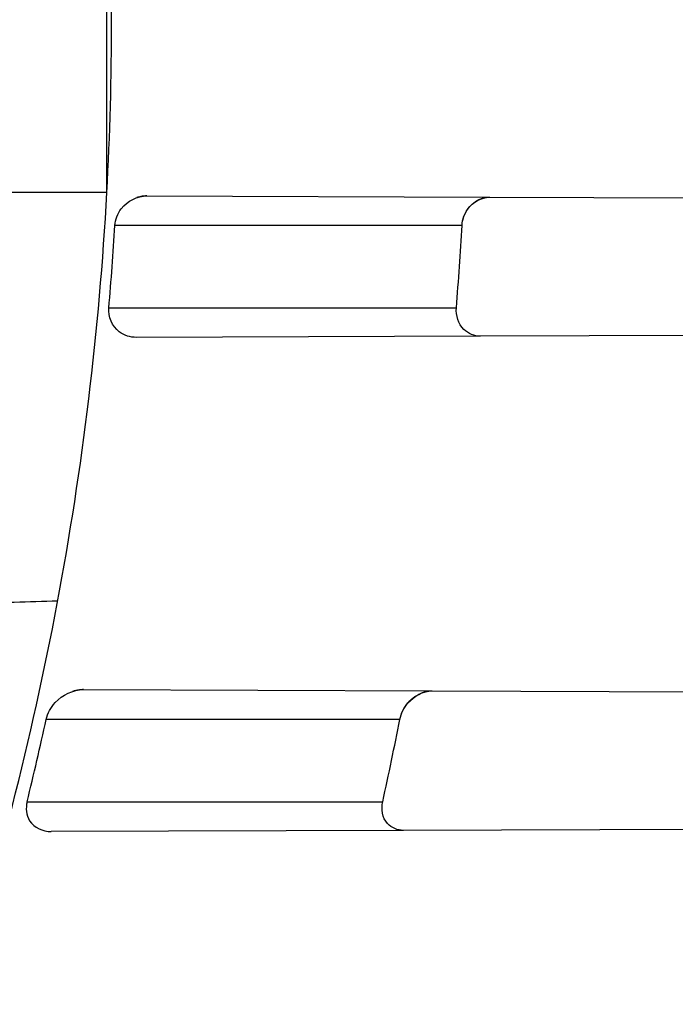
# Model space of a CAD drawing. Header units: millimetres. Extents: x 0 to 297, y 0 to 210.
# Tile 88 of 455: x 146.1117 to 146.1674, y 93.1149 to 93.1987. Entities that reach past the tile are written whole.
import ezdxf

# ---------------------------------------------------------------- set-up
doc = ezdxf.new("R2010")
doc.units = ezdxf.units.MM
doc.header["$LTSCALE"] = 16.335
doc.layers.get('0').update_dxf_attribs({"linetype": 'CONTINUOUS'})
for name, color, linetype in [('01_GLOBAL', 7, 'CONTINUOUS'), ('INTFCLR_1', 7, 'CONTINUOUS'), ('INTFCLR_144815', 7, 'CONTINUOUS')]:
    doc.layers.add(name, color=color, linetype=linetype)

msp = doc.modelspace()

# ---------------------------------------------------------------- linework, layer by layer
at = {"color": 7, "linetype": 'Continuous'}
msp.add_circle((146.8548034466, 92.13446435), 2.66, dxfattribs=at)
at = {"color": 9, "linetype": 'Continuous'}
msp.add_arc((146.8548034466, 92.13446435), 2.6259090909, 92.9674534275, 177.0325465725, dxfattribs=at)
at = {"layer": '01_GLOBAL', "color": 7, "linetype": 'Continuous'}
msp.add_circle((146.8548034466, 92.13446435), 2.695, dxfattribs=at)
at = {"layer": 'INTFCLR_1', "color": 9, "linetype": 'Continuous'}
for p, q in [((146.119119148, 93.18397084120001), (146.119119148, 93.2133492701)), ((146.119119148, 93.18397084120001), (146.1056077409, 93.18397084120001)), ((146.1225235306, 93.1836724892), (146.1516667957, 93.18357075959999)), ((146.1493073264, 93.18116005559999), (146.1198074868, 93.18116005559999)), ((146.1192804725, 93.1741600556), (146.1488307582, 93.1741600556)), ((146.1508700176, 93.1717465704), (146.1216292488, 93.1716445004)), ((146.117133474, 93.1416913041), (146.1467743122, 93.1415878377)), ((146.1440239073, 93.1391600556), (146.113954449, 93.1391600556)), ((146.1123362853, 93.1321600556), (146.1425669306, 93.1321600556)), ((146.1443311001, 93.12972374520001), (146.1143791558, 93.1296191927))]:
    msp.add_line(p, q, dxfattribs=at)
at = {"layer": 'INTFCLR_1', "color": 6, "linetype": 'Continuous'}
for p, q in [((146.1516667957, 93.18357075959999), (146.2038547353, 93.18338858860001)), ((146.2031934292, 93.17192921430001), (146.1508700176, 93.1717465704)), ((146.1467743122, 93.1415878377), (146.1996504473, 93.14140326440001)), ((146.1976335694, 93.1299098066), (146.1443311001, 93.12972374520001))]:
    msp.add_line(p, q, dxfattribs=at)
at = {"layer": 'INTFCLR_1', "color": 7, "linetype": 'Continuous'}
for points in [[(146.1225235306, 93.1836724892), (146.1224145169, 93.1836705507), (146.1223088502, 93.1836642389), (146.1222065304, 93.183653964), (146.122107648, 93.18364015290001), (146.1220121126, 93.1836231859), (146.1219196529, 93.18360334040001), (146.1218301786, 93.18358089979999), (146.12174378, 93.1835562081), (146.1216604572, 93.1835295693)], [(146.1509021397, 93.1834279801), (146.1509774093, 93.183455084), (146.1510553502, 93.1834801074), (146.1511359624, 93.1835027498), (146.1512195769, 93.1835227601), (146.1513058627, 93.183539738), (146.1513938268, 93.1835532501), (146.1514831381, 93.1835630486), (146.1515741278, 93.18356895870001), (146.1516667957, 93.18357075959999)], [(146.117133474, 93.1416913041), (146.117041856, 93.14169007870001), (146.1169529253, 93.1416859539), (146.1168666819, 93.1416792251), (146.1167832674, 93.1416702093), (146.1167025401, 93.1416591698), (146.1166240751, 93.14164624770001), (146.1165476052, 93.14163157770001), (146.1164733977, 93.1416154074), (146.1164018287, 93.1415979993), (146.1163330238, 93.1415795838), (146.1162668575, 93.14156033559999), (146.1162033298, 93.1415404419)], [(146.1459585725, 93.14143921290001), (146.1460349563, 93.1414657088), (146.146115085, 93.1414907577), (146.1461989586, 93.1415139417), (146.1462868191, 93.1415348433), (146.1463784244, 93.14155296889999), (146.146473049, 93.1415677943), (146.1465704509, 93.14157885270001), (146.1466708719, 93.14158569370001), (146.1467743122, 93.1415878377)]]:
    msp.add_lwpolyline(points, dxfattribs=at)
at = {"layer": 'INTFCLR_1', "color": 6, "linetype": 'Continuous'}
for centre, radius, start, end in [((145.8396077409, 93.1986600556), 0.4224162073, 270, 90.00000002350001), ((145.8396077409, 93.1986600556), 0.4014439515, 270, 90.00000002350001), ((145.8508811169, 93.1986600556), 0.2686399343, 356.8655071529, 3.1344928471), ((145.8507294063, 93.198655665), 0.2687909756, 341.8516144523, 356.8675753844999), ((145.8406238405, 93.1986593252), 0.279731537, 354.975520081, 356.413384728), ((145.8406226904, 93.1986594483), 0.3091802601, 355.4551272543, 356.7553638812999), ((145.8406243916, 93.1986577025), 0.279730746, 346.2479767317, 347.7196007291), ((145.8406230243, 93.1986581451), 0.309179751, 347.5798345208, 348.9048730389)]:
    msp.add_arc(centre, radius, start, end, dxfattribs=at)
at = {"layer": 'INTFCLR_1', "color": 9, "linetype": 'Continuous'}
for points, knots in [([(146.215167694, 93.0680384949), (146.2159987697, 93.07029993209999), (146.2176274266, 93.0748663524), (146.2207305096, 93.084126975), (146.2257654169, 93.1007494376), (146.2304341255, 93.1202594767), (146.2335169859, 93.13769641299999), (146.2348129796, 93.1466000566), (146.2354818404, 93.1517497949), (146.2370256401, 93.16467837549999), (146.2386297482, 93.1867692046), (146.2383725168, 93.212832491), (146.2371603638, 93.2297226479), (146.2363978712, 93.2375215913), (146.2358364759, 93.2427086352), (146.2341019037, 93.2567084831), (146.2301634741, 93.2791261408), (146.2244881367, 93.30101280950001), (146.2204287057, 93.31400309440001), (146.2189019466, 93.31864957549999), (146.2165792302, 93.3254940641), (146.2113391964, 93.3398035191), (146.2022901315, 93.3608053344), (146.191984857, 93.380646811), (146.1848007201, 93.39285936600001), (146.1814430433, 93.3982956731), (146.1792124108, 93.4018392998), (146.1731796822, 93.4111590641), (146.1630706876, 93.42546256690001), (146.1490288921, 93.442875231), (146.1371354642, 93.4559273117), (146.1288272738, 93.4642701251), (146.1242335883, 93.46868729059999), (146.1178598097, 93.4746444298), (146.1089384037, 93.48244457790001), (146.0992814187, 93.490013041), (146.0931582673, 93.494367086), (146.0901748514, 93.4963694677), (146.0877179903, 93.49794690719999), (146.0855301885, 93.49926345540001), (146.0836031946, 93.5002744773), (146.0825200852, 93.5007774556), (146.0816575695, 93.5010850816), (146.0810609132, 93.5012243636), (146.0805598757, 93.5011486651), (146.0804622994, 93.5006771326), (146.0807027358, 93.50015593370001), (146.0811202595, 93.4994336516), (146.0817948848, 93.49852445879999), (146.0826939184, 93.49741591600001), (146.0838249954, 93.49611574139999), (146.0851758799, 93.49462323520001), (146.086740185, 93.4929401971), (146.0892045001, 93.49033123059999), (146.0927127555, 93.48666395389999), (146.0992604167, 93.4797932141), (146.106411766, 93.4720849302), (146.1129263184, 93.46471757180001), (146.1169531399, 93.46003278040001), (146.123428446, 93.45234220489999), (146.1333417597, 93.4398792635), (146.1463378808, 93.4217470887), (146.155744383, 93.4069446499), (146.1619029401, 93.39640827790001), (146.1660815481, 93.3889976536), (146.1732904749, 93.37547105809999), (146.1829180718, 93.3550446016), (146.189559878, 93.3380143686), (146.192649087, 93.32918458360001)], [0, 0, 0, 0, 0.0103790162, 0.0208837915, 0.0420711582, 0.08518389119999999, 0.1071959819, 0.1183353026, 0.1239410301, 0.1295663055, 0.1744258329, 0.2192337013, 0.2417180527, 0.2473539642, 0.2529903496, 0.2641931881, 0.3081223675, 0.3509244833, 0.3614867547, 0.3667496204, 0.3719934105, 0.3926231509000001, 0.4323812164, 0.470412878, 0.488854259, 0.4934078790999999, 0.4979383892, 0.5068921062, 0.5412323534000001, 0.5733304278, 0.6031976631, 0.6172528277, 0.6240454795, 0.630650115, 0.6548352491, 0.6750685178, 0.6834752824, 0.6871962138, 0.6905460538, 0.6960524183, 0.6981915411, 0.6999110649, 0.7012078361, 0.7020914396, 0.7026255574, 0.7031007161, 0.7038824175, 0.7050749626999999, 0.7066970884, 0.7087489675, 0.7112252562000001, 0.7141187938, 0.7174211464, 0.7211233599, 0.729578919, 0.7392839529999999, 0.762009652, 0.7748693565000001, 0.7816473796, 0.7886214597, 0.8181786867, 0.8502212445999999, 0.8846823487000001, 0.8936821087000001, 0.9027944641, 0.9213301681, 0.9597016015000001, 1, 1, 1, 1]), ([(146.0853256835, 93.499660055), (146.0858354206, 93.4996599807), (146.0884302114, 93.4986334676), (146.0914097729, 93.4968909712), (146.094679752, 93.4948336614), (146.0977098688, 93.49283666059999), (146.1039326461, 93.48849801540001), (146.1137472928, 93.480960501), (146.1228234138, 93.4731897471), (146.1293077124, 93.46725580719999), (146.1339781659, 93.4628589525), (146.1424222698, 93.4545584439), (146.1545124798, 93.44157339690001), (146.1687911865, 93.4242477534), (146.1790766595, 93.4100095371), (146.1852148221, 93.40073185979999), (146.1874832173, 93.3972061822), (146.1908964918, 93.39179944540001), (146.1981971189, 93.3796580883), (146.2086731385, 93.35992835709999), (146.2178781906, 93.33903250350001), (146.2232089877, 93.324793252), (146.2255710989, 93.3179846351), (146.227123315, 93.3133638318), (146.2312489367, 93.3004502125), (146.2370185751, 93.278689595), (146.2410247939, 93.25638849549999), (146.242788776, 93.24246310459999), (146.2433595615, 93.23730480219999), (146.2441347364, 93.2295497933), (146.2453671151, 93.2127547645), (146.2456287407, 93.1868337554), (146.2439975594, 93.1648659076), (146.2424282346, 93.15201139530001), (146.2417481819, 93.14689013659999), (146.2404303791, 93.13803495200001), (146.2372949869, 93.12068960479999), (146.2325471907, 93.1012858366), (146.2274296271, 93.0847602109), (146.2242749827, 93.0755513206), (146.2226192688, 93.07101037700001), (146.2217743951, 93.068761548)], [0, 0, 0, 0, 0.0031306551, 0.0166311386, 0.0214593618, 0.0268204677, 0.03892666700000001, 0.0680356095, 0.1027865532, 0.1122690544, 0.1220182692, 0.1421808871, 0.1849821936, 0.2309157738, 0.2799873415, 0.2927705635, 0.2992370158, 0.3057352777, 0.3320402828, 0.3862318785, 0.4428084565, 0.4721382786, 0.4795908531, 0.487069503, 0.5020757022, 0.562848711, 0.6251729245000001, 0.641061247, 0.6490543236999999, 0.6570463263, 0.6889269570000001, 0.7524525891, 0.8160592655, 0.8240370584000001, 0.8319876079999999, 0.8477879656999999, 0.8790177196, 0.9402188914, 0.9703170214, 0.9852457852, 1, 1, 1, 1]), ([(146.192649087, 93.32918458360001), (146.1958606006, 93.3200052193), (146.2016925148, 93.30114236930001), (146.207244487, 93.2768969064), (146.2099856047, 93.26070402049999), (146.2110878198, 93.253064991), (146.2117778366, 93.24792487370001), (146.2134659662, 93.2337653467), (146.2150886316, 93.21041586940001), (146.2148602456, 93.18698353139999), (146.2140091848, 93.1726580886), (146.2136200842, 93.1674304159), (146.2129629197, 93.1596501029), (146.2111506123, 93.1430830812), (146.206931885, 93.118104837), (146.2017743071, 93.0973624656), (146.19827327, 93.0854582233), (146.1968531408, 93.0807900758), (146.1942959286, 93.07278256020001), (146.1888936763, 93.05732598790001), (146.1802622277, 93.0362568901), (146.171382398, 93.0181655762), (146.1656550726, 93.0076059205), (146.1635773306, 93.00388144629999), (146.1604900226, 92.99844783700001), (146.1538400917, 92.9872487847), (146.1432874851, 92.97113303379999), (146.130351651, 92.95354161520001), (146.1210235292, 92.9420657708), (146.1156460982, 92.9357669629), (146.113618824, 92.9334160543), (146.1101975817, 92.92950581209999), (146.1038773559, 92.92246982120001), (146.096999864, 92.91514089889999), (146.0907938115, 92.90865212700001), (146.0870749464, 92.9047487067), (146.0841227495, 92.9015614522), (146.082218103, 92.8993550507), (146.0811689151, 92.8979602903), (146.0807337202, 92.8972201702), (146.0804699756, 92.8966891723), (146.0805812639, 92.89599818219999), (146.0820539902, 92.89629864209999), (146.0836740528, 92.8970751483), (146.0866075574, 92.8986610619), (146.0894057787, 92.90044352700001), (146.0917034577, 92.9019746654), (146.0931778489, 92.9029884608), (146.0956556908, 92.90472264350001), (146.0996186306, 92.9076240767), (146.1051563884, 92.9119288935), (146.1134349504, 92.91874134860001), (146.1208444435, 92.9253865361), (146.1273278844, 92.93160424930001), (146.1319747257, 92.9361902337), (146.1403493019, 92.9448249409), (146.1522854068, 92.9582898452), (146.1663008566, 92.97619255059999), (146.1763364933, 92.9908585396), (146.1823017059, 93.0003968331), (146.1845040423, 93.0040206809), (146.1878179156, 93.0095809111), (146.1948947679, 93.0220655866), (146.2049952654, 93.04233046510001), (146.2119439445, 93.05926636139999), (146.2151676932, 93.0680384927)], [0, 0, 0, 0, 0.0419354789, 0.08505031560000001, 0.1071497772, 0.1127379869, 0.1183317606, 0.1295131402, 0.1742263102, 0.2191466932, 0.230445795, 0.2361065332, 0.241751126, 0.2641147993, 0.3079545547, 0.3508736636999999, 0.3561840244, 0.3614616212, 0.3719139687, 0.3924297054, 0.4320526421, 0.4700131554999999, 0.4792642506, 0.483852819, 0.4884035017, 0.5062126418, 0.5400088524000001, 0.5714206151, 0.6003317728, 0.6037560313, 0.6071340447, 0.6137178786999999, 0.6261602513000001, 0.6479155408, 0.6570536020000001, 0.6648783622, 0.6711643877, 0.6757843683, 0.6774462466, 0.6786751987, 0.6794900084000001, 0.6799813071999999, 0.6813020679, 0.6842478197, 0.6888651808, 0.6950795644, 0.6987591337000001, 0.70073729, 0.7027989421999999, 0.7117993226, 0.7219139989, 0.7330405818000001, 0.7580265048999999, 0.7648041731, 0.7717766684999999, 0.7861782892, 0.816667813, 0.8493175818, 0.8841610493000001, 0.8932352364, 0.8978283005, 0.9024468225, 0.9211469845, 0.9596997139, 1, 1, 1, 1]), ([(146.0853256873, 92.8976600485), (146.0851880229, 92.8976600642), (146.0848509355, 92.89772652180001), (146.0848682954, 92.8983324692), (146.0852289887, 92.8989558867), (146.0858526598, 92.899882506), (146.0868032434, 92.90103576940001), (146.0886356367, 92.90311300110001), (146.090803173, 92.90538433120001), (146.093215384, 92.9078699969), (146.0959839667, 92.9106977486), (146.1017014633, 92.91652160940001), (146.1087122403, 92.9238050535), (146.1151564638, 92.93080113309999), (146.1186445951, 92.93468953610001), (146.1207113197, 92.9370272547), (146.1261908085, 92.9432880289), (146.1356953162, 92.9546953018), (146.1488811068, 92.97219203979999), (146.1596415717, 92.9882291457), (146.1664241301, 92.999377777), (146.1695721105, 93.0047856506), (146.1716900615, 93.0084914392), (146.1775256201, 93.01899357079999), (146.1865751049, 93.0369892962), (146.1953782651, 93.05796449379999), (146.2008882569, 93.0733547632), (146.2034958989, 93.0813264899), (146.2049438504, 93.08597324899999), (146.2085119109, 93.097817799), (146.2137695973, 93.1184592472), (146.2180725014, 93.14332988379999), (146.2199207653, 93.15982562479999), (146.2205908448, 93.1675712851), (146.2209875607, 93.1727752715), (146.221855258, 93.18703529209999), (146.2220882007, 93.21036457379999), (146.2204334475, 93.233609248), (146.2187124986, 93.2477025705), (146.218008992, 93.25281923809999), (146.2168850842, 93.2604243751), (146.2140893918, 93.276548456), (146.2084266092, 93.3006892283), (146.202482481, 93.319456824), (146.1992099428, 93.3285886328)], [0, 0, 0, 0, 0.0008731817, 0.001718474, 0.0032338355, 0.0055641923, 0.008732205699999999, 0.0127298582, 0.0231213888, 0.0286463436, 0.0346993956, 0.04822263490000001, 0.0804125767, 0.0988155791, 0.1085508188, 0.1135449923, 0.1186070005, 0.1613231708, 0.2076862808, 0.2575123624, 0.2837454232, 0.2904461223, 0.2972015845, 0.3108183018, 0.3666504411, 0.4248609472, 0.4549769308, 0.4703146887, 0.4780576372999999, 0.4858477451, 0.5487776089, 0.6130123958, 0.6457680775, 0.6540347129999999, 0.6623246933, 0.6788711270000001, 0.74464742, 0.8101273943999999, 0.8265053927, 0.8346996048, 0.8428861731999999, 0.8752668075, 0.9384714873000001, 1, 1, 1, 1]), ([(146.1056077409, 93.1484565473), (146.1056077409, 93.1485218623), (146.105886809, 93.1486317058), (146.1063180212, 93.1487269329), (146.1071593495, 93.148846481), (146.108266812, 93.14895114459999), (146.109673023, 93.1490495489), (146.1119248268, 93.14916418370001), (146.1137076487, 93.14921755), (146.1149396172, 93.14924352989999)], [0, 0, 0, 0, 0.0208152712, 0.0728220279, 0.159832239, 0.2807141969, 0.4319609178, 0.6072959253, 1, 1, 1, 1])]:
    msp.add_open_spline(points, degree=3, knots=knots, dxfattribs=at)
at = {"layer": 'INTFCLR_1', "color": 6, "linetype": 'Continuous'}
for points, knots in [([(146.1150652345, 93.49966005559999), (146.1142109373, 93.49966005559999), (146.1157546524, 93.4967194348), (146.1170803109, 93.495097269), (146.1192467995, 93.4922507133), (146.1219201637, 93.4890310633), (146.125337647, 93.48492199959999), (146.129332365, 93.48015020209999), (146.1336170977, 93.4749602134), (146.1378478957, 93.46974478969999), (146.1417862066, 93.46477709), (146.1454017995, 93.4601147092), (146.1486896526, 93.4557781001), (146.1516611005, 93.4517742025), (146.1543369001, 93.4480938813), (146.156743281, 93.4447213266), (146.1589048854, 93.44163707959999), (146.1608385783, 93.43883288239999), (146.1625660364, 93.4362903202), (146.1641084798, 93.4339883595), (146.165490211, 93.4319002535), (146.1667189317, 93.4300225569), (146.1678098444, 93.42833813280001), (146.1687779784, 93.4268295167), (146.1696459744, 93.42546558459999), (146.1706214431, 93.423921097), (146.171753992, 93.4221111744), (146.1728766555, 93.4202940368), (146.1738510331, 93.41870102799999), (146.1746912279, 93.41731672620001), (146.1756155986, 93.41578063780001), (146.1766371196, 93.41406682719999), (146.1777643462, 93.4121549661), (146.1790081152, 93.41001911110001), (146.1803754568, 93.40763886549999), (146.181880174, 93.4049791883), (146.1835347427, 93.4020038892), (146.1853542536, 93.3986670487), (146.1873580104, 93.394910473), (146.1895596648, 93.3906780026), (146.1919715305, 93.385904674), (146.194608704, 93.3805109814), (146.1974929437, 93.37438583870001), (146.200642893, 93.3673953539), (146.2040752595, 93.3593686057), (146.207802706, 93.3501000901), (146.2118351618, 93.33929616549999), (146.2161179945, 93.32670869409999), (146.2203681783, 93.31268459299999), (146.2242872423, 93.29781482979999), (146.2276657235, 93.28277344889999), (146.2304753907, 93.26769097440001), (146.2327156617, 93.2526271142), (146.2343982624, 93.23757951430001), (146.2355287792, 93.2225836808), (146.236117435, 93.2076250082), (146.2361708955, 93.1927271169), (146.2356951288, 93.1778762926), (146.2346936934, 93.1630744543), (146.2331693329, 93.14833346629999), (146.2311191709, 93.13362365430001), (146.2285428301, 93.118964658), (146.2254275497, 93.1043246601), (146.2217708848, 93.08972222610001), (146.2176203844, 93.0753599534), (146.2132204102, 93.0619357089), (146.2088852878, 93.0500181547), (146.2048596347, 93.03983984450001), (146.2011587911, 93.03109379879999), (146.1977663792, 93.02352122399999), (146.1946668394, 93.0169247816), (146.1918379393, 93.0111427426), (146.1892594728, 93.00605475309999), (146.1869119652, 93.00156293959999), (146.1847820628, 92.9975938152), (146.1828538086, 92.99408321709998), (146.1811073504, 92.9909679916), (146.1795253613, 92.9881960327), (146.1780916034, 92.9857232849), (146.1767959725, 92.98352048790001), (146.1756290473, 92.98156117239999), (146.1745782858, 92.9798159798), (146.1736278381, 92.978252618), (146.1727650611, 92.97684583), (146.1719665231, 92.97555403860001), (146.1711689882, 92.9742735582), (146.1703111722, 92.9729065), (146.1693416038, 92.9713741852), (146.1682509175, 92.96966675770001), (146.1670226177, 92.967763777), (146.1656376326, 92.9656430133), (146.1640803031, 92.9632881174), (146.1623329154, 92.96068309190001), (146.1603729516, 92.9578066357), (146.1581781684, 92.95463849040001), (146.1557236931, 92.95116048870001), (146.1529902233, 92.94736306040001), (146.1499514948, 92.9432300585), (146.1465806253, 92.93874712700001), (146.1428687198, 92.9339262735), (146.1388145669, 92.92878215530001), (146.1344498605, 92.9233765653), (146.129996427, 92.9179679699), (146.1258273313, 92.9129825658), (146.1222457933, 92.9086814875), (146.1194492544, 92.9053209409), (146.1171773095, 92.9023517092), (146.1158081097, 92.90067919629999), (146.114193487, 92.8976600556), (146.1150652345, 92.8976600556)], [0, 0, 0, 0, 0.0038604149, 0.007501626, 0.0124785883, 0.0188917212, 0.0268498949, 0.0364677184, 0.0470694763, 0.05724446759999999, 0.0668187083, 0.0757144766, 0.08390537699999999, 0.0914099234, 0.09824517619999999, 0.1044667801, 0.1101313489, 0.1152642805, 0.1198589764, 0.1240215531, 0.1277856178, 0.1311734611, 0.1341617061, 0.1368541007, 0.1392736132, 0.1414672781, 0.1451087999, 0.148921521, 0.1511192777, 0.1535471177, 0.1562389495, 0.1592204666, 0.1625628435, 0.1662680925, 0.1703891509, 0.1749670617, 0.1800766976, 0.185772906, 0.1921414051, 0.1993155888, 0.2073311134, 0.2163077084, 0.2264451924, 0.2379233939, 0.2509534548, 0.2658909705, 0.2830621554, 0.3030578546, 0.3259639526, 0.3492662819, 0.3725305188, 0.395610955, 0.4185782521, 0.4413347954, 0.4640172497, 0.4865192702, 0.5089682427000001, 0.5313242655, 0.5536477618, 0.5759939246, 0.5982772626, 0.6207472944, 0.6432362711, 0.6658996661, 0.6887559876, 0.7107777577, 0.7297237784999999, 0.7460531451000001, 0.7602331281, 0.7726347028, 0.7835467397, 0.7931663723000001, 0.8017211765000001, 0.8093215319, 0.8160683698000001, 0.8220757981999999, 0.8274205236, 0.83220661, 0.8364980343, 0.8403367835, 0.8437547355, 0.8468031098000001, 0.8495420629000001, 0.8520223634, 0.8542604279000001, 0.8564046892, 0.8588391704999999, 0.8615533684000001, 0.8645986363, 0.8679945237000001, 0.8717882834, 0.8760445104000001, 0.8807522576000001, 0.8859628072, 0.8917731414, 0.8981681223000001, 0.9051985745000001, 0.9129160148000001, 0.9213486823, 0.930543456, 0.9404096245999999, 0.9509435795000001, 0.9619432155, 0.9720502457, 0.9803711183, 0.9870628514, 0.9922716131, 0.9960607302, 1, 1, 1, 1]), ([(146.1150652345, 92.8976600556), (146.1160387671, 92.8976600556), (146.1177271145, 92.89879781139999), (146.1203228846, 92.9003605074), (146.1232989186, 92.9025230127), (146.1269787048, 92.9053406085), (146.1313602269, 92.9089379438), (146.136189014, 92.91313112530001), (146.1410884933, 92.91761397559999), (146.14571304, 92.9220450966), (146.1499506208, 92.9262672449), (146.1538079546, 92.9302518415), (146.1573032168, 92.9339788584), (146.1604624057, 92.937443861), (146.1633068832, 92.94064572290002), (146.1658602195, 92.9435866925), (146.1681553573, 92.9462865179), (146.1702110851, 92.9487509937), (146.1720499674, 92.9509928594), (146.1736917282, 92.9530256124), (146.175161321, 92.9548706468), (146.1764960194, 92.9565673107), (146.177810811, 92.95825759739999), (146.1792115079, 92.96008025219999), (146.1806985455, 92.9620417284), (146.1821699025, 92.9640101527), (146.183615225, 92.9659693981), (146.1851191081, 92.968036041), (146.1867839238, 92.9703582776), (146.1886446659, 92.972997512), (146.1907239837, 92.9760042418), (146.1930437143, 92.979433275), (146.1956231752, 92.98334142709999), (146.1984823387, 92.98779871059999), (146.2016518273, 92.9929030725), (146.2051614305, 92.9987672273), (146.209038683, 93.005528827), (146.2133125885, 93.0133699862), (146.2180078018, 93.022504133), (146.2231555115, 93.0332508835), (146.2286552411, 93.0457632), (146.2341538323, 93.0596479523), (146.2392951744, 93.07428707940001), (146.2438614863, 93.0891259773), (146.2478132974, 93.1040197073), (146.2511637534, 93.1189522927), (146.2539112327, 93.1338447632), (146.2560779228, 93.1487375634), (146.2576685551, 93.16356724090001), (146.2586982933, 93.17835740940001), (146.2591763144, 93.1930934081), (146.2591102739, 93.2077777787), (146.2585051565, 93.2224192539), (146.2573642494, 93.23700854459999), (146.2556872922, 93.2515519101), (146.2534729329, 93.26604722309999), (146.2507211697, 93.28047229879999), (146.2474209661, 93.294859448), (146.2435667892, 93.30919064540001), (146.239139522, 93.32348247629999), (146.234151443, 93.3376622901), (146.2288018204, 93.3511951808), (146.2234345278, 93.3634526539), (146.218408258, 93.37400210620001), (146.2138248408, 93.3829753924), (146.2096571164, 93.39067785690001), (146.2058775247, 93.3973234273), (146.2024553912, 93.403091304), (146.1993628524, 93.4081180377), (146.196567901, 93.4125186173), (146.1940471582, 93.41637669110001), (146.1917761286, 93.41976864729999), (146.189737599, 93.4227484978), (146.1879066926, 93.4253737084), (146.18627007, 93.42768142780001), (146.1848016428, 93.42972175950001), (146.183482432, 93.4315308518), (146.182221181, 93.43323985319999), (146.1809100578, 93.43499623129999), (146.1794654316, 93.4369070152), (146.1779774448, 93.43884782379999), (146.1764846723, 93.440768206), (146.1749729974, 93.44268811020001), (146.1733137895, 93.4447660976), (146.1714604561, 93.447050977), (146.1693845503, 93.4495663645), (146.1670661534, 93.4523229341), (146.1644777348, 93.45533517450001), (146.1615962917, 93.4586107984), (146.1583918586, 93.46215953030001), (146.154841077, 93.4659798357), (146.1509238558, 93.4700622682), (146.1466153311, 93.47439119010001), (146.1419164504, 93.4789285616), (146.1369054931, 93.4835497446), (146.1319289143, 93.4879019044), (146.1273729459, 93.491667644), (146.1235388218, 93.49461922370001), (146.1204516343, 93.49687491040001), (146.1177826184, 93.498487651), (146.1160568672, 93.49966005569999), (146.1150652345, 93.49966005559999)], [0, 0, 0, 0, 0.0042187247, 0.0081401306, 0.0133978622, 0.0200459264, 0.0282638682, 0.0379443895, 0.0477615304, 0.05703690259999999, 0.0656973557, 0.0736821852, 0.0810680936, 0.0878383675, 0.0940009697, 0.0996271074, 0.1047154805, 0.1093563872, 0.1135342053, 0.1172803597, 0.1206792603, 0.1237557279, 0.1266349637, 0.1299589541, 0.1337168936, 0.1373013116, 0.1406085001, 0.1442672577, 0.148377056, 0.1529904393, 0.1582606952, 0.164218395, 0.1709303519, 0.1785521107, 0.1871652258, 0.1969659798, 0.2081658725, 0.2209392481, 0.2356613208, 0.2526660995, 0.2725685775, 0.2948769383, 0.3173640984, 0.3397873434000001, 0.3621386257, 0.3841211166, 0.4060891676, 0.4277469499, 0.4493218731, 0.470705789, 0.4919793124, 0.5131981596, 0.5343255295, 0.5554668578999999, 0.5765984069, 0.5977513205, 0.6189954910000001, 0.6402209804, 0.6617015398, 0.6832900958, 0.7050415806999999, 0.7268239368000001, 0.7463339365, 0.7630160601, 0.7774553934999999, 0.7899931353, 0.8009638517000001, 0.8105830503, 0.8190545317, 0.8265380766, 0.8331730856, 0.8390248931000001, 0.8442268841, 0.8488182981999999, 0.8528943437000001, 0.8564866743, 0.8597116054, 0.8625968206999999, 0.8656908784, 0.8692094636, 0.8729771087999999, 0.8762884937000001, 0.879749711, 0.8835661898, 0.8878115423, 0.8924986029, 0.8976989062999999, 0.9034198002, 0.9097088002, 0.9166034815, 0.9241390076, 0.9323094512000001, 0.9411199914, 0.9506041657, 0.9606137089, 0.9706541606, 0.9792553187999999, 0.9862062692, 0.9916647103, 0.9957028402, 1, 1, 1, 1]), ([(146.1216292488, 93.1716445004), (146.1211173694, 93.17164271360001), (146.1198094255, 93.1720141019), (146.1192154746, 93.1734207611), (146.1192804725, 93.1741600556)], [0, 0, 0, 0, 0.4081903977, 1, 1, 1, 1]), ([(146.1508700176, 93.1717465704), (146.1503670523, 93.17174481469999), (146.1491640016, 93.17222649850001), (146.1487792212, 93.17351170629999), (146.1488307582, 93.1741600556)], [0, 0, 0, 0, 0.4360885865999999, 1, 1, 1, 1]), ([(146.1123362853, 93.1321600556), (146.1122070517, 93.1316320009), (146.1123089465, 93.1302275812), (146.113695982, 93.129616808), (146.1143791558, 93.1296191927)], [0, 0, 0, 0, 0.443129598, 1, 1, 1, 1]), ([(146.1443311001, 93.12972374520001), (146.1438372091, 93.12972202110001), (146.1426200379, 93.1301938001), (146.1424307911, 93.1315418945), (146.1425669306, 93.1321600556)], [0, 0, 0, 0, 0.4382888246, 1, 1, 1, 1])]:
    msp.add_open_spline(points, degree=3, knots=knots, dxfattribs=at)
at = {"layer": 'INTFCLR_1', "color": 7, "linetype": 'Continuous'}
for points, knots in [([(146.1198074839, 93.18116005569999), (146.119837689, 93.1816664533), (146.1203267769, 93.18297768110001), (146.1217121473, 93.1836668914), (146.1225235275, 93.18367248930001)], [0, 0, 0, 0, 0.3846960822, 1, 1, 1, 1]), ([(146.1493073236, 93.18116005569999), (146.1493338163, 93.1816506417), (146.1497252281, 93.1828519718), (146.1509560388, 93.18356634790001), (146.1516667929, 93.18357075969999)], [0, 0, 0, 0, 0.4087127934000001, 1, 1, 1, 1]), ([(146.1493073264, 93.18116005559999), (146.1493354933, 93.18167140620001), (146.1496810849, 93.1826364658), (146.1504815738, 93.18326747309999), (146.1509021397, 93.1834279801)], [0, 0, 0, 0, 0.5322007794, 1, 1, 1, 1]), ([(146.1139544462, 93.13916005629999), (146.1140674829, 93.1396892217), (146.1147929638, 93.1409862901), (146.1162504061, 93.1416896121), (146.1171334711, 93.1416913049)], [0, 0, 0, 0, 0.3799431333, 1, 1, 1, 1]), ([(146.1440239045, 93.13916005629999), (146.1441218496, 93.13966976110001), (146.1447124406, 93.1408657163), (146.146005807, 93.1415864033), (146.1467743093, 93.1415878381)], [0, 0, 0, 0, 0.4031195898, 1, 1, 1, 1]), ([(146.1440239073, 93.1391600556), (146.1441267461, 93.1396903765), (146.1446268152, 93.140650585), (146.1454999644, 93.14127293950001), (146.1459585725, 93.14143921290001)], [0, 0, 0, 0, 0.5254762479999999, 1, 1, 1, 1])]:
    msp.add_open_spline(points, degree=3, knots=knots, dxfattribs=at)
at = {"layer": 'INTFCLR_144815', "color": 6, "linetype": 'Continuous'}
for radius in [0.4466793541, 0.4256665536]:
    msp.add_circle((145.8396077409, 93.1986600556), radius, dxfattribs=at)
for radius, start, end in [(0.6157754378, 313.9937911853, 154.5150993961), (0.5947754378, 312.9543589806, 154.5144414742), (0.5751005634, 282.2440355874, 71.2863570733), (0.4627266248, 45.0000000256, 314.9999999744), (0.4618985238, 44.999999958, 315.000000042), (0.461229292, 44.99999997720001, 315.0000000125), (0.4472794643, 47.86578076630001, 312.1342192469), (0.4408857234, 45.72777364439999, 314.2722263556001), (0.4268887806, 45.6663486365, 314.3336513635), (0.4537777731, 308.490992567, 51.50900743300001), (0.4480128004, 313.9992414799, 46.00075850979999)]:
    msp.add_arc((145.8396077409, 93.1986600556), radius, start, end, dxfattribs=at)
at = {"layer": 'INTFCLR_144815', "color": 9, "linetype": 'Continuous'}
for centre, radius, start, end in [((145.8396077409, 93.1986600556), 0.4820383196, 52.2436298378, 307.7563701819), ((145.8396077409, 93.1986600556), 0.5712784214, 292.4997540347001, 54.0964566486), ((145.8396077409, 93.1986600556), 0.4540564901, 52.5411294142, 307.4588705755), ((145.8396077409, 93.1986600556), 0.44073522, 45.7280221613, 314.2719778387), ((145.8396077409, 93.1986600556), 0.4337362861, 45.73034182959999, 314.2696581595), ((145.8396102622, 93.1986612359), 0.5153523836, 292.4997540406, 54.09645665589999), ((145.839607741, 93.1986600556), 0.4617768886, 314.0862202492, 45.9137797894), ((145.8396077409, 93.1986600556), 0.450734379, 313.8592910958, 46.1407088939), ((145.8396077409, 93.1986600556), 0.4477854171, 314.0319604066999, 45.9680396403)]:
    msp.add_arc(centre, radius, start, end, dxfattribs=at)
at = {"layer": 'INTFCLR_144815', "color": 6, "linetype": 'Continuous'}
for points, knots in [([(146.2625648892, 93.19866005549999), (146.2625648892, 93.20085989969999), (146.262532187, 93.20526014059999), (146.2623850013, 93.2118602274), (146.2621395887, 93.2184603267), (146.2617957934, 93.2250604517), (146.2613534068, 93.2316604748), (146.2608121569, 93.2382603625), (146.260171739, 93.2448598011), (146.2594317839, 93.2514586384), (146.2585919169, 93.2580563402), (146.2576516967, 93.2646525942), (146.2566107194, 93.2712465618), (146.2554685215, 93.277837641), (146.2542247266, 93.28442461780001), (146.2528788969, 93.2910065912), (146.2514307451, 93.2975819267), (146.2498799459, 93.30414927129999), (146.2482264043, 93.3107064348), (146.2464700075, 93.31725153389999), (146.2446109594, 93.3237817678), (146.2426494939, 93.3302945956), (146.240586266, 93.3367864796), (146.2384220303, 93.34325407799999), (146.2361580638, 93.3496930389), (146.2337958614, 93.3560990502), (146.2313375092, 93.36246691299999), (146.2287855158, 93.3687911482), (146.2261430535, 93.3750655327), (146.223413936, 93.38128331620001), (146.2206027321, 93.3874371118), (146.2177148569, 93.3935188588), (146.2147566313, 93.3995198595), (146.2117353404, 93.4054308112), (146.2086592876, 93.4112418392), (146.2055378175, 93.4169425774), (146.2023813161, 93.4225222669), (146.1992011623, 93.4279699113), (146.1960096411, 93.4332744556), (146.1928197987, 93.4384250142), (146.1896452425, 93.4434111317), (146.1864998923, 93.4482230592), (146.1833976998, 93.4528520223), (146.1803523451, 93.45729047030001), (146.1773769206, 93.4615323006), (146.1744836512, 93.4655730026), (146.1716836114, 93.4694097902), (146.1689866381, 93.473041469), (146.1664013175, 93.4764682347), (146.1639350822, 93.479691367), (146.1615937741, 93.48271365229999), (146.1593814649, 93.4855394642), (146.1573002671, 93.48817488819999), (146.1553509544, 93.4906268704), (146.1535333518, 93.49290272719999), (146.1518468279, 93.49500956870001), (146.1502903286, 93.4969543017), (146.148862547, 93.4987434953), (146.1475620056, 93.50038326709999), (146.1463872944, 93.50187925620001), (146.1453367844, 93.5032363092), (146.1444092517, 93.5044600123), (146.1436017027, 93.5055522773), (146.1429160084, 93.50652536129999), (146.1423391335, 93.50735876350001), (146.1418093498, 93.50828992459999), (146.141227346, 93.5089562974), (146.1412445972, 93.5101543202), (146.1415550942, 93.5101599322)], [0, 0, 0, 0, 0.0193188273, 0.0386418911, 0.05797372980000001, 0.0773181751, 0.0966800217, 0.1160624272, 0.1354702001, 0.1549057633, 0.1743738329, 0.1938759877, 0.2134167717, 0.2329964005, 0.2526187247, 0.2722829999, 0.2919923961, 0.3117443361, 0.3315407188, 0.3513772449, 0.37125414, 0.391164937, 0.4111075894, 0.4310729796, 0.4510561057, 0.4710451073, 0.4910305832, 0.5109984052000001, 0.5309330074, 0.5508166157, 0.5706284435, 0.590344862, 0.6099392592, 0.6293819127, 0.6486401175, 0.6676780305, 0.6864570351, 0.7049360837, 0.7230721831, 0.7408210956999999, 0.7581383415, 0.7749801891, 0.7913047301, 0.8070730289, 0.822250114, 0.8368060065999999, 0.8507161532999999, 0.8639624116, 0.8765312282, 0.8884132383, 0.8996029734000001, 0.9101049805, 0.9199296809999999, 0.9290934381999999, 0.9376135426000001, 0.9455077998, 0.9527934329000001, 0.9594885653, 0.9656100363, 0.9711731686, 0.9761922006, 0.9806816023, 0.9846553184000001, 0.9881278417, 0.9911127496, 0.9936230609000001, 0.9972727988, 1, 1, 1, 1]), ([(146.1515348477, 92.8871601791), (146.1512150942, 92.88716605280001), (146.1512119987, 92.88839850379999), (146.1517859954, 92.8890891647), (146.1523169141, 92.8900499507), (146.1528921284, 92.8909097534), (146.1535763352, 92.8919129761), (146.1543814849, 92.893038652), (146.15530592, 92.8942992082), (146.1563525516, 92.89569672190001), (146.1575225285, 92.8972368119), (146.1588179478, 92.898925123), (146.1602417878, 92.900769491), (146.1617966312, 92.9027776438), (146.1634827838, 92.9049551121), (146.1652973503, 92.90730399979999), (146.1672357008, 92.9098248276), (146.169295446, 92.9125216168), (146.1714790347, 92.9154054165), (146.1737896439, 92.91848925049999), (146.1762240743, 92.92177872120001), (146.1787743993, 92.9252737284), (146.1814309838, 92.92897223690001), (146.1841860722, 92.9328752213), (146.1870298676, 92.93698109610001), (146.1899514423, 92.94128675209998), (146.1929388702, 92.9457875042), (146.195979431, 92.950477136), (146.1990598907, 92.9553480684), (146.2021667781, 92.9603915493), (146.2052866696, 92.9655978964), (146.2084064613, 92.9709567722), (146.2115136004, 92.9764574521), (146.2145962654, 92.9820890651), (146.2176434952, 92.9878408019), (146.2206452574, 92.99370206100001), (146.2235925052, 92.9996626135), (146.2264771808, 93.00571270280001), (146.2292921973, 93.0118431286), (146.2320314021, 93.0180453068), (146.2346894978, 93.02431125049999), (146.2372619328, 93.03063346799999), (146.2397453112, 93.0370061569), (146.2421317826, 93.04341060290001), (146.2444188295, 93.0498393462), (146.2466074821, 93.0562939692), (146.2487002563, 93.06278242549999), (146.2506975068, 93.0693069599), (146.2525965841, 93.07585950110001), (146.2543963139, 93.0824362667), (146.2560946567, 93.0890289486), (146.2576905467, 93.0956312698), (146.2591843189, 93.10224204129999), (146.2605765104, 93.1088610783), (146.2618676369, 93.11548837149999), (146.2630580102, 93.12212318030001), (146.2641477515, 93.1287636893), (146.2651369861, 93.135407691), (146.2660260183, 93.1420538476), (146.2668152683, 93.1487017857), (146.2675051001, 93.15535101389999), (146.2680958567, 93.1620011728), (146.2685878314, 93.1686517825), (146.2689813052, 93.1753027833), (146.269276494, 93.1819539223), (146.2694735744, 93.188605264), (146.2695726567, 93.1952566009), (146.2695738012, 93.2019080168), (146.2694770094, 93.2085593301), (146.2692822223, 93.2152106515), (146.2689893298, 93.2218617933), (146.2685981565, 93.2285127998), (146.2681084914, 93.2351633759), (146.2675200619, 93.2418134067), (146.2668325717, 93.2484624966), (146.2660456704, 93.25511036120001), (146.2651589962, 93.26175646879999), (146.2641721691, 93.2684001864), (146.2630848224, 93.2750406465), (146.2618965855, 93.28167693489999), (146.2606070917, 93.28830805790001), (146.2592161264, 93.29493226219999), (146.2577236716, 93.30154713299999), (146.25612979, 93.3081503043), (146.2544344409, 93.31474009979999), (146.2526374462, 93.32131545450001), (146.2507388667, 93.32787448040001), (146.2487392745, 93.33441381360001), (146.2466397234, 93.3409291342), (146.2444415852, 93.3474158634), (146.2421464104, 93.35386959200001), (146.2397562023, 93.36028536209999), (146.2372735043, 93.36665758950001), (146.2347014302, 93.3729801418), (146.2320437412, 93.37924629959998), (146.2293049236, 93.3854487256), (146.2264902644, 93.39157944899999), (146.2236059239, 93.397629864), (146.220658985, 93.40359077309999), (146.2176574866, 93.4094524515), (146.2146104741, 93.4152046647), (146.211527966, 93.42083682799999), (146.2084209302, 93.42633811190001), (146.2053011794, 93.43169765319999), (146.2021812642, 93.436904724), (146.1990742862, 93.4419489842), (146.1959936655, 93.4468207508), (146.1929528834, 93.4515112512), (146.189965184, 93.4560128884), (146.187043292, 93.4603194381), (146.1841991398, 93.4644262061), (146.1814436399, 93.46833010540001), (146.1787864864, 93.4720296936), (146.1762360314, 93.4755251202), (146.1737992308, 93.4788180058), (146.1714816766, 93.4819112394), (146.1692876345, 93.4848088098), (146.1672201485, 93.48751558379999), (146.1652811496, 93.4900371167), (146.1634716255, 93.4923794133), (146.1617917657, 93.49454874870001), (146.1602410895, 93.49655152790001), (146.1588186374, 93.49839409), (146.1575230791, 93.5000825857), (146.1563528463, 93.5016229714), (146.1553062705, 93.50302052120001), (146.1543814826, 93.5042811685), (146.1535770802, 93.5054070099), (146.1528902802, 93.5064101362), (146.1523225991, 93.5072704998), (146.1518630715, 93.50806105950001), (146.151402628, 93.50880307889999), (146.1510534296, 93.51015108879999), (146.1515348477, 93.5101599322)], [0, 0, 0, 0, 0.0014103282, 0.0032894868, 0.0045784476, 0.006109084, 0.0078878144, 0.009921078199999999, 0.0122159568, 0.0147800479, 0.0176210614, 0.0207450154, 0.0241645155, 0.0278962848, 0.0319450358, 0.0363094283, 0.0409856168, 0.0459681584, 0.0512740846, 0.0569372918, 0.0629614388, 0.06932079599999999, 0.0760170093, 0.0830428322, 0.09038864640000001, 0.09804223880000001, 0.1059886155, 0.1142106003, 0.1226891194, 0.1314036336, 0.1403327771, 0.1494548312, 0.1587482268, 0.1681920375, 0.1777662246, 0.1874518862, 0.1972313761, 0.2070885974, 0.2170088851, 0.2269790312, 0.2369874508, 0.247023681, 0.2570780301, 0.2671479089, 0.2771627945, 0.2871678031, 0.297203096, 0.3072268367, 0.3172573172, 0.3272873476, 0.3372951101, 0.3472786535, 0.3572404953, 0.3671820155, 0.3771057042, 0.38701475, 0.3969071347, 0.4067804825, 0.4166362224, 0.4264761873, 0.4363022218, 0.4461151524, 0.4559173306, 0.4657100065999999, 0.4754958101, 0.4852761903, 0.4950537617, 0.5048299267, 0.514607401, 0.5243876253, 0.5341732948, 0.5439658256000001, 0.5537677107, 0.5635801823, 0.5734055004, 0.5832449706, 0.5931003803, 0.6029729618, 0.6128636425, 0.6227732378, 0.6327028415, 0.6426530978, 0.6526214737, 0.6626060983, 0.6726078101, 0.6826271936, 0.6926651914, 0.7027189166, 0.7127821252, 0.7228511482, 0.7329216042, 0.7429877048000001, 0.7530428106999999, 0.7630790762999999, 0.7730874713, 0.7830577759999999, 0.7929782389, 0.8028356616, 0.8126154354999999, 0.8223014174, 0.8318761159, 0.8413205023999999, 0.8506146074, 0.8597374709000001, 0.8686675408, 0.8773831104, 0.8858627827, 0.8940860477, 0.9020337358, 0.9096886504, 0.9170358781, 0.9240630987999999, 0.9307608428, 0.9371226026, 0.9431446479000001, 0.9488258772, 0.9541674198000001, 0.9591725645, 0.9638462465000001, 0.9681947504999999, 0.9722253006, 0.9759458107, 0.979364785, 0.9824904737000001, 0.9853313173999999, 0.9878955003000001, 0.9901906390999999, 0.9922241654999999, 0.994002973, 0.9955336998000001, 0.9968227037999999, 0.9978766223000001, 1, 1, 1, 1]), ([(146.1616919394, 93.49966005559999), (146.1613689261, 93.49966005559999), (146.161354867, 93.49841693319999), (146.1618990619, 93.49770539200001), (146.1624036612, 93.49672456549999), (146.1629511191, 93.49584545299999), (146.1636029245, 93.4948204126), (146.1643702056, 93.4936703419), (146.1652510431, 93.492383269), (146.1662478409, 93.49095742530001), (146.1673615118, 93.48938730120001), (146.1685933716, 93.4876680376), (146.1699443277, 93.48579427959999), (146.1714151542, 93.4837604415), (146.1730061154, 93.4815609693), (146.1747171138, 93.4791901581), (146.1765473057, 93.4766426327), (146.1784952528, 93.4739131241), (146.1805585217, 93.4709970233), (146.1827337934, 93.4678902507), (146.1850166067, 93.4645896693), (146.187401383, 93.46109312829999), (146.1898813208, 93.4573997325), (146.1924484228, 93.4535099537), (146.1950935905, 93.4494256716), (146.1978067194, 93.4451502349), (146.2005768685, 93.4406884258), (146.2033924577, 93.43604637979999), (146.2062415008, 93.4312314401), (146.2091118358, 93.4262519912), (146.2119913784, 93.4211172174), (146.2148683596, 93.41583683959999), (146.2177314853, 93.41042093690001), (146.2205700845, 93.40487974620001), (146.2233742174, 93.3992234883), (146.2261347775, 93.39346215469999), (146.2288435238, 93.38760539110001), (146.2314930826, 93.38166241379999), (146.2340769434, 93.3756419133), (146.2365894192, 93.369552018), (146.2390255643, 93.36340035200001), (146.2413812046, 93.35719381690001), (146.2436527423, 93.35093892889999), (146.2458372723, 93.3446413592), (146.2479322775, 93.338306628), (146.2499358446, 93.3319393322), (146.2518463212, 93.3255440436), (146.2536625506, 93.31912442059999), (146.255383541, 93.3126841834), (146.2570086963, 93.3062261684), (146.2585375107, 93.2997533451), (146.2599697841, 93.293267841), (146.261305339, 93.28677202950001), (146.262544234, 93.28026746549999), (146.2636865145, 93.27375598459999), (146.2647323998, 93.2672386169), (146.265682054, 93.2607168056), (146.2665357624, 93.2541912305), (146.2672937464, 93.2476629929), (146.2679563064, 93.24113241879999), (146.2685236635, 93.23460034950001), (146.2689960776, 93.2280669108), (146.2693737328, 93.22153276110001), (146.2696568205, 93.2149978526), (146.2698454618, 93.2084627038), (146.2699397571, 93.2019271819), (146.2699397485, 93.19539174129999), (146.2698454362, 93.1888562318), (146.2696567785, 93.1823211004), (146.2693736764, 93.17578623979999), (146.2689960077, 93.1692521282), (146.2685235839, 93.1627187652), (146.2679562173, 93.15618675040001), (146.2672936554, 93.14965628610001), (146.2665356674, 93.1431281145), (146.2656819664, 93.1366026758), (146.2647323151, 93.1300809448), (146.263686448, 93.1235637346), (146.2625441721, 93.11705230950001), (146.2613053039, 93.1105479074), (146.2599697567, 93.1040521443), (146.2585375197, 93.0975668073), (146.257008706, 93.0910939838), (146.2553835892, 93.0846361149), (146.2536625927, 93.0781958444), (146.2518464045, 93.0717763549), (146.2499359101, 93.0653809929), (146.2479323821, 93.0590138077), (146.2458373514, 93.0526789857), (146.2436528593, 93.0463815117), (146.2413812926, 93.0401265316), (146.2390256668, 93.0339200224), (146.2365895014, 93.0277682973), (146.2340770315, 93.02167840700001), (146.2314931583, 93.0156578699), (146.2288435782, 93.0097148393), (146.2261348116, 93.0038580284), (146.2233742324, 92.9980966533), (146.2205700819, 92.9924403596), (146.2177314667, 92.9868991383), (146.2148683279, 92.9814832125), (146.2119913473, 92.9762028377), (146.2091118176, 92.9710680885), (146.2062415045, 92.9660886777), (146.2033924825, 92.96127377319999), (146.200576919, 92.9566317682), (146.1978068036, 92.9521700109), (146.1950937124, 92.94789463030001), (146.1924485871, 92.9438104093), (146.1898815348, 92.9399207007), (146.1874016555, 92.936227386), (146.1850169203, 92.93273089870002), (146.1827341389, 92.92943035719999), (146.1805588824, 92.9263236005), (146.1784956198, 92.9234075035), (146.1765476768, 92.92067799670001), (146.1747174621, 92.9181304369), (146.1730064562, 92.9157596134), (146.1714154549, 92.9135600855), (146.1699446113, 92.9115262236), (146.1685936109, 92.9096524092), (146.1673617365, 92.90793311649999), (146.1662480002, 92.90636294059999), (146.1652512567, 92.90493705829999), (146.1643701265, 92.9036499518), (146.1636036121, 92.9024997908), (146.1629493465, 92.9014748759), (146.1624091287, 92.90059523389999), (146.1619724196, 92.89978867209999), (146.1615362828, 92.899025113), (146.1612048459, 92.8976600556), (146.1616919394, 92.8976600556)], [0, 0, 0, 0, 0.0014863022, 0.0034583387, 0.00480742, 0.0064070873, 0.008263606, 0.0103831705, 0.0127725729, 0.0154385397, 0.018388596, 0.0216299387, 0.0251705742, 0.0290176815, 0.0331791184, 0.0376612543, 0.0424708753, 0.0476126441, 0.053091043, 0.05890788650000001, 0.0650637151, 0.071556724, 0.0783824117, 0.08553378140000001, 0.09300120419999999, 0.1007725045, 0.1088330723, 0.1171662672, 0.125753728, 0.1345758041, 0.1436120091, 0.1528416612, 0.1622443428, 0.1717998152, 0.1814887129, 0.1912927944, 0.2011949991, 0.2111795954, 0.2212322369, 0.2313400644, 0.2414915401, 0.251676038, 0.2618853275, 0.272110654, 0.2823462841, 0.2925853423, 0.3028240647, 0.3130572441, 0.3232827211, 0.3334966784, 0.3436983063, 0.353884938, 0.364056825, 0.3742120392, 0.3843517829, 0.3944749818, 0.4045834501, 0.4146764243, 0.4247563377, 0.4348229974, 0.4448791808, 0.4549248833, 0.4649631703, 0.4749943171, 0.4850215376, 0.4950452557, 0.505068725, 0.5150924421, 0.5251196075, 0.5351507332, 0.5451888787, 0.5552345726, 0.5652905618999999, 0.5753571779, 0.5854368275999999, 0.5955298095, 0.6056379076, 0.615761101, 0.6259004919, 0.6360558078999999, 0.6462271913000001, 0.6564139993, 0.6666151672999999, 0.6768294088, 0.6870543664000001, 0.6972879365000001, 0.7075261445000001, 0.7177656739, 0.7280008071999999, 0.7382265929, 0.7484354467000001, 0.7586203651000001, 0.7687717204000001, 0.7788795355, 0.7889322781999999, 0.7989169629, 0.8088192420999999, 0.8186233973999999, 0.8283123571, 0.8378678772, 0.8472706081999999, 0.8565002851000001, 0.8655364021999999, 0.8743584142, 0.8829458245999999, 0.8912789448, 0.8993394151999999, 0.9071106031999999, 0.9145779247, 0.9217291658, 0.9285546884, 0.9350475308, 0.9412033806, 0.9470201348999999, 0.9524985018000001, 0.9576403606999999, 0.9624499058, 0.9669322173, 0.9710936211, 0.9749409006, 0.978481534, 0.9817230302, 0.984673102, 0.9873392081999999, 0.9897286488, 0.9918483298, 0.9937048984, 0.9953046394, 0.9966537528, 0.9977587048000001, 1, 1, 1, 1]), ([(146.2419187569, 93.1986600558), (146.2419187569, 93.1945274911), (146.2417972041, 93.1862578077), (146.2412501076, 93.17385534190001), (146.2403370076, 93.1614525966), (146.2390551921, 93.14905052), (146.2374020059, 93.13665111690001), (146.2353745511, 93.12425808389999), (146.2329686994, 93.1118770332), (146.2301810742, 93.0995161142), (146.2270107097, 93.08718648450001), (146.2234550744, 93.0749048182), (146.2195175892, 93.06269061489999), (146.2152018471, 93.0505693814), (146.2105195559, 93.0385734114), (146.2054865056, 93.02674120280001), (146.2001294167, 93.0151207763), (146.1944851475, 93.00376822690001), (146.1886034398, 92.99275015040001), (146.1825493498, 92.982139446), (146.1764022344, 92.9720140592), (146.1702548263, 92.9624532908), (146.1642079, 92.95353009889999), (146.1583638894, 92.9453045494), (146.1528175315, 92.93781704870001), (146.1476486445, 92.931083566), (146.1429171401, 92.92509852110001), (146.1386605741, 92.9198376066), (146.1349015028, 92.9152596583), (146.1316394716, 92.9113218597), (146.1288735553, 92.9079683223), (146.1265811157, 92.90516705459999), (146.1247678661, 92.90284377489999), (146.1233636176, 92.9010477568), (146.1224842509, 92.8995410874), (146.1217601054, 92.8987057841), (146.1218564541, 92.8976600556), (146.1221340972, 92.8976600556)], [0, 0, 0, 0, 0.0373969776, 0.0748305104, 0.1123278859, 0.1499208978, 0.1876426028, 0.2255106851, 0.2635438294, 0.3017616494, 0.3401610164, 0.3787310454, 0.4174490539, 0.4562752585, 0.4951477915, 0.5339633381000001, 0.5726158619, 0.6109244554, 0.6486768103, 0.6856239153, 0.7214601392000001, 0.7558561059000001, 0.7884730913, 0.8189949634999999, 0.8471589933, 0.8727898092, 0.8958085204, 0.9161981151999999, 0.9340282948, 0.9494114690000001, 0.9624736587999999, 0.9733586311, 0.9821878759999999, 0.9890812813, 0.9941468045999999, 0.9974875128, 1, 1, 1, 1]), ([(146.1415550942, 92.8871601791), (146.1412445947, 92.8871657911), (146.1412273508, 92.88836381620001), (146.1418093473, 92.8890301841), (146.1423391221, 92.889961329), (146.1429159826, 92.8907947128), (146.1436016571, 92.8917677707), (146.1444091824, 92.8928600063), (146.145336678, 92.89408366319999), (146.1463871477, 92.8954406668), (146.1475618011, 92.8969365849), (146.1488622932, 92.89857629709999), (146.150290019, 92.9003654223), (146.1518464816, 92.90231011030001), (146.1535329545, 92.9044168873), (146.1553505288, 92.906692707), (146.157299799, 92.9091446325), (146.1593809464, 92.91177998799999), (146.1615932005, 92.9146057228), (146.1639344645, 92.9176279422), (146.1664007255, 92.9208510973), (146.1689860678, 92.92427788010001), (146.1716830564, 92.9279095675), (146.1744830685, 92.93174630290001), (146.1773763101, 92.93578694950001), (146.180351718, 92.9400287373), (146.1833970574, 92.9444671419), (146.1864992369, 92.9490960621), (146.1896445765, 92.9539079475), (146.1928191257, 92.95889402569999), (146.1960089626, 92.96404454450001), (146.1992004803, 92.96934904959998), (146.2023806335, 92.97479665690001), (146.205537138, 92.9803763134), (146.2086586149, 92.9860770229), (146.2117346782, 92.9918880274), (146.2147559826, 92.99779895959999), (146.2177142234, 93.0037999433), (146.2206021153, 93.00988167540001), (146.2234133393, 93.0160354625), (146.2261424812, 93.0222532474), (146.2287849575, 93.0285276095), (146.2313369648, 93.0348518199), (146.2337953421, 93.0412196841), (146.2361575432, 93.0476256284), (146.238421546, 93.05406462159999), (146.2405857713, 93.0605321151), (146.2426490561, 93.067024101), (146.2446105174, 93.073536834), (146.2464696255, 93.0800671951), (146.2482260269, 93.0866122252), (146.249879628, 93.0931695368), (146.2514304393, 93.09973684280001), (146.252878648, 93.10631234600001), (146.2542244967, 93.1128943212), (146.2554683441, 93.11948148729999), (146.2566105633, 93.1260726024), (146.2576515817, 93.1326667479), (146.2585918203, 93.13926305), (146.2594317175, 93.145860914), (146.2601716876, 93.1524598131), (146.260812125, 93.15905938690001), (146.2613533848, 93.16565933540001), (146.2617957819, 93.17225946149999), (146.2621395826, 93.1788596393), (146.2623849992, 93.18545980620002), (146.2625321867, 93.1920599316), (146.2625648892, 93.19646020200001), (146.2625648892, 93.19866005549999)], [0, 0, 0, 0, 0.0027272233, 0.00637693, 0.0088871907, 0.0118720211, 0.0153444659, 0.0193180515, 0.02380733, 0.0288260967, 0.0343890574, 0.0405101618, 0.0472051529, 0.05449051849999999, 0.0623846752, 0.0709044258, 0.0800682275, 0.08989261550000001, 0.1003941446, 0.1115838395, 0.1234656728, 0.1360350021, 0.1492811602, 0.1631910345, 0.1777467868, 0.1929237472, 0.2086919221, 0.2250163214, 0.241858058, 0.2591751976, 0.2769240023, 0.2950599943, 0.3135389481, 0.3323178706, 0.3513557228, 0.3706138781, 0.3900565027, 0.40965088, 0.4293672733, 0.4491790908, 0.4690627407, 0.4889974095, 0.5089649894, 0.5289504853, 0.5489397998, 0.5689220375, 0.5888883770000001, 0.6088300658, 0.6287418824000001, 0.6486179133, 0.6684555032, 0.6882511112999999, 0.7080041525, 0.7277129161, 0.7473782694, 0.7670001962, 0.7865808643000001, 0.8061213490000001, 0.8256243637, 0.8450923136, 0.8645285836, 0.8839363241, 0.9033192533, 0.9226811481, 0.9420259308, 0.9613578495, 0.9806810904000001, 1, 1, 1, 1])]:
    msp.add_open_spline(points, degree=3, knots=knots, dxfattribs=at)

doc.saveas('drawing.dxf')
